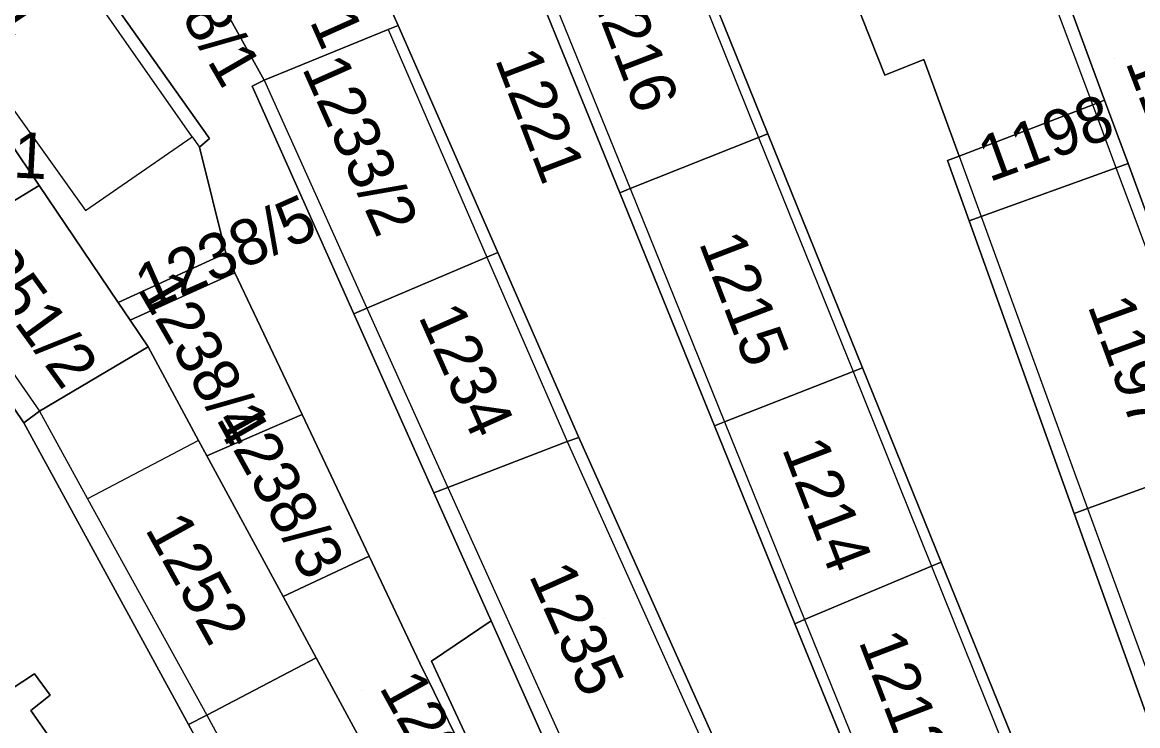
# Model space of a CAD drawing. Extents: x -263943 to -261149, y -1236934 to -1230686.
# Drawn here: x -262965.33 to -262916.7, y -1235470.8 to -1235440.13 of the extents above; entities that cross this region are included whole.
import ezdxf

# ---------------------------------------------------------------- set-up
doc = ezdxf.new("R2010")
doc.units = 0
for name, color, linetype in [('body_kn', 7, 'Continuous'), ('kladpar_druhypozemkov', 7, 'Continuous'), ('kladpar_hranice', 7, 'Continuous'), ('kladpar_parcelnecisla', 7, 'Continuous'), ('kladpar_plochy', 7, 'Continuous'), ('zappar_hrandruhpozemk', 7, 'Continuous')]:
    doc.layers.add(name, color=color, linetype=linetype)

msp = doc.modelspace()

# ---------------------------------------------------------------- linework, layer by layer
at = {"layer": 'body_kn'}
for p, q in [((-262948.94, -1235440.27), (-262948.94, -1235440.27)), ((-262949.37, -1235440.45), (-262949.37, -1235440.45)), ((-262949.37, -1235440.45), (-262949.37, -1235440.45)), ((-262926.02, -1235441.75), (-262926.02, -1235441.75)), ((-262954.79, -1235442.65), (-262954.79, -1235442.65)), ((-262954.79, -1235442.65), (-262954.79, -1235442.65)), ((-262927.72, -1235442.44), (-262927.72, -1235442.44)), ((-262955.3, -1235442.91), (-262955.3, -1235442.91)), ((-262918.14, -1235443.53), (-262918.14, -1235443.53)), ((-262918.66, -1235443.73), (-262918.66, -1235443.73)), ((-262918.66, -1235443.73), (-262918.66, -1235443.73)), ((-262957.92, -1235445.12), (-262957.92, -1235445.12)), ((-262957.92, -1235445.12), (-262957.92, -1235445.12)), ((-262933.23, -1235445.15), (-262933.23, -1235445.15)), ((-262933.23, -1235445.15), (-262933.23, -1235445.15)), ((-262932.82, -1235444.99), (-262932.82, -1235444.99)), ((-262957.6, -1235445.57), (-262957.6, -1235445.57)), ((-262957.16, -1235445.2), (-262957.16, -1235445.2)), ((-262924.48, -1235445.97), (-262924.48, -1235445.97)), ((-262924.48, -1235445.97), (-262924.48, -1235445.97)), ((-262924.99, -1235446.16), (-262924.99, -1235446.16)), ((-262917.64, -1235446.47), (-262917.64, -1235446.47)), ((-262917.64, -1235446.47), (-262917.64, -1235446.47)), ((-262917.12, -1235446.28), (-262917.12, -1235446.28)), ((-262917.12, -1235446.28), (-262917.12, -1235446.28)), ((-262964.59, -1235447.25), (-262964.59, -1235447.25)), ((-262939.28, -1235447.56), (-262939.28, -1235447.56)), ((-262938.83, -1235447.38), (-262938.83, -1235447.38)), ((-262938.83, -1235447.38), (-262938.83, -1235447.38)), ((-262962.58, -1235448.34), (-262962.58, -1235448.34)), ((-262924.05, -1235448.78), (-262924.05, -1235448.78)), ((-262923.52, -1235448.59), (-262923.52, -1235448.59)), ((-262923.52, -1235448.59), (-262923.52, -1235448.59)), ((-262956.46, -1235450.2), (-262956.46, -1235450.2)), ((-262945.07, -1235450.37), (-262945.07, -1235450.37)), ((-262945.07, -1235450.37), (-262945.07, -1235450.37)), ((-262944.6, -1235450.17), (-262944.6, -1235450.17)), ((-262956.06, -1235451.05), (-262956.06, -1235451.05)), ((-262961.15, -1235452.34), (-262961.15, -1235452.34)), ((-262961.15, -1235452.34), (-262961.15, -1235452.34)), ((-262950.87, -1235452.84), (-262950.87, -1235452.84)), ((-262950.87, -1235452.84), (-262950.87, -1235452.84)), ((-262950.3, -1235452.6), (-262950.3, -1235452.6)), ((-262950.3, -1235452.6), (-262950.3, -1235452.6)), ((-262960.63, -1235453.11), (-262960.63, -1235453.11)), ((-262959.84, -1235454.28), (-262959.84, -1235454.28)), ((-262959.84, -1235454.28), (-262959.84, -1235454.28)), ((-262929.11, -1235455.36), (-262929.11, -1235455.36)), ((-262929.11, -1235455.36), (-262929.11, -1235455.36)), ((-262928.69, -1235455.2), (-262928.69, -1235455.2)), ((-262964.58, -1235457.08), (-262964.58, -1235457.08)), ((-262964.58, -1235457.08), (-262964.58, -1235457.08)), ((-262953.13, -1235457.23), (-262953.13, -1235457.23)), ((-262965.26, -1235457.59), (-262965.26, -1235457.59)), ((-262935.15, -1235457.72), (-262935.15, -1235457.72)), ((-262934.71, -1235457.55), (-262934.71, -1235457.55)), ((-262934.71, -1235457.55), (-262934.71, -1235457.55)), ((-262941.07, -1235458.23), (-262941.07, -1235458.23)), ((-262957.64, -1235458.36), (-262957.64, -1235458.36)), ((-262957.64, -1235458.36), (-262957.64, -1235458.36)), ((-262941.58, -1235458.4), (-262941.58, -1235458.4)), ((-262941.58, -1235458.4), (-262941.58, -1235458.4)), ((-262957.28, -1235459.03), (-262957.28, -1235459.03)), ((-262957.28, -1235459.03), (-262957.28, -1235459.03)), ((-262947.38, -1235460.65), (-262947.38, -1235460.65)), ((-262946.77, -1235460.41), (-262946.77, -1235460.41)), ((-262946.77, -1235460.41), (-262946.77, -1235460.41)), ((-262962.48, -1235460.9), (-262962.48, -1235460.9)), ((-262919.47, -1235461.54), (-262919.47, -1235461.54)), ((-262918.88, -1235461.33), (-262918.88, -1235461.33)), ((-262918.88, -1235461.33), (-262918.88, -1235461.33)), ((-262950.21, -1235463.4), (-262950.21, -1235463.4)), ((-262925.69, -1235463.84), (-262925.69, -1235463.84)), ((-262925.69, -1235463.84), (-262925.69, -1235463.84)), ((-262925.26, -1235463.66), (-262925.26, -1235463.66)), ((-262953.95, -1235465.17), (-262953.95, -1235465.17)), ((-262944.89, -1235466.22), (-262944.89, -1235466.22)), ((-262931.64, -1235466.35), (-262931.64, -1235466.35)), ((-262931.22, -1235466.17), (-262931.22, -1235466.17)), ((-262931.22, -1235466.17), (-262931.22, -1235466.17)), ((-262952.51, -1235467.84), (-262952.51, -1235467.84)), ((-262952.51, -1235467.84), (-262952.51, -1235467.84)), ((-262947.49, -1235467.99), (-262947.49, -1235467.99)), ((-262948, -1235468.07), (-262948, -1235468.07)), ((-262964.8, -1235468.53), (-262964.8, -1235468.53)), ((-262964.12, -1235469.46), (-262964.12, -1235469.46)), ((-262964.12, -1235469.46), (-262964.12, -1235469.46)), ((-262964.96, -1235470.14), (-262964.96, -1235470.14)), ((-262957.29, -1235470.34), (-262957.29, -1235470.34)), ((-262957.29, -1235470.34), (-262957.29, -1235470.34)), ((-262958.08, -1235470.75), (-262958.08, -1235470.75))]:
    msp.add_line(p, q, dxfattribs=at)
at = {"layer": 'kladpar_druhypozemkov'}
for p, q in [((-262917.7, -1235441.69), (-262917.7, -1235441.69)), ((-262919.1, -1235444.29), (-262919.1, -1235444.29)), ((-262949.45, -1235445.5), (-262949.45, -1235445.5)), ((-262933.28, -1235451.37), (-262933.28, -1235451.37)), ((-262964.06, -1235452.13), (-262964.06, -1235452.13)), ((-262960.19, -1235452.48), (-262960.19, -1235452.48)), ((-262944.96, -1235454.87), (-262944.96, -1235454.87)), ((-262956.41, -1235455.13), (-262956.41, -1235455.13)), ((-262929.54, -1235459.81), (-262929.54, -1235459.81)), ((-262952.89, -1235461.1), (-262952.89, -1235461.1)), ((-262956.95, -1235463.41), (-262956.95, -1235463.41)), ((-262939.98, -1235466.14), (-262939.98, -1235466.14)), ((-262926.09, -1235468.11), (-262926.09, -1235468.11)), ((-262950.53, -1235469.25), (-262950.53, -1235469.25))]:
    msp.add_line(p, q, dxfattribs=at)
at = {"layer": 'kladpar_hranice'}
for points in [[(-262912.82, -1235480.05), (-262917.9, -1235481.84), (-262918.27, -1235480.92), (-262921.79, -1235472.23), (-262925.26, -1235463.66), (-262928.69, -1235455.2), (-262932.82, -1235444.99), (-262936.94, -1235434.8), (-262938.72, -1235430.4), (-262940.33, -1235426.43), (-262945.29, -1235414.32)], [(-262935.56, -1235417.4), (-262933.57, -1235422.92), (-262931.63, -1235428.28), (-262930.04, -1235432.69), (-262931.31, -1235433.37), (-262927.72, -1235442.44), (-262926.02, -1235441.75), (-262924.48, -1235445.97), (-262924.99, -1235446.16), (-262924.05, -1235448.78), (-262919.47, -1235461.54), (-262916.15, -1235470.77)], [(-262950.87, -1235452.84), (-262947.38, -1235460.65), (-262944.89, -1235466.22), (-262947.49, -1235467.99), (-262942.82, -1235478.02), (-262939.2, -1235485.83), (-262943.02, -1235478.13), (-262948, -1235468.07), (-262950.21, -1235463.4), (-262953.13, -1235457.23), (-262956.06, -1235451.05), (-262956.46, -1235450.2), (-262957.6, -1235445.57), (-262957.16, -1235445.2), (-262970.2, -1235426.82), (-262967.66, -1235425.12), (-262970.93, -1235419.41), (-262967.9, -1235419.14), (-262966.99, -1235420.8), (-262966.7, -1235420.68), (-262960.42, -1235432.49), (-262954.79, -1235442.65), (-262955.3, -1235442.91), (-262950.87, -1235452.84)], [(-262945.14, -1235433.14), (-262943.42, -1235437.37), (-262939.28, -1235447.56), (-262935.15, -1235457.72), (-262931.64, -1235466.35), (-262928.23, -1235474.73), (-262924.43, -1235484.05), (-262928.75, -1235485.16), (-262930, -1235482.84), (-262930.12, -1235482.62), (-262934.09, -1235473.78), (-262941.07, -1235458.23), (-262944.6, -1235450.17), (-262948.94, -1235440.27), (-262953.64, -1235429.76), (-262956.21, -1235422.81), (-262957.75, -1235419.04)], [(-262961.15, -1235452.34), (-262964.59, -1235447.25), (-262968.63, -1235441.27), (-262972.77, -1235435.14), (-262980.05, -1235424.38), (-262979.69, -1235424.12), (-262975.45, -1235430.31), (-262970.57, -1235427.06), (-262970.2, -1235426.82), (-262957.16, -1235445.2), (-262957.6, -1235445.57), (-262956.46, -1235450.2), (-262961.15, -1235452.34)], [(-262954.79, -1235442.65), (-262960.42, -1235432.49), (-262953.64, -1235429.76), (-262948.94, -1235440.27), (-262949.37, -1235440.45), (-262954.79, -1235442.65)], [(-262922.17, -1235432.62), (-262920.07, -1235438.31), (-262918.14, -1235443.53), (-262918.66, -1235443.73), (-262924.48, -1235445.97), (-262926.02, -1235441.75), (-262927.72, -1235442.44), (-262931.31, -1235433.37), (-262930.04, -1235432.69), (-262929.36, -1235432.44), (-262923.65, -1235430.35), (-262923.09, -1235430.14), (-262922.39, -1235432.02), (-262922.17, -1235432.62)], [(-262933.23, -1235445.15), (-262938.83, -1235447.38), (-262939.28, -1235447.56), (-262943.42, -1235437.37), (-262942.96, -1235437.19), (-262937.34, -1235434.96), (-262936.94, -1235434.8), (-262932.82, -1235444.99), (-262933.23, -1235445.15)], [(-262917.12, -1235446.28), (-262918.14, -1235443.53), (-262920.07, -1235438.31), (-262916.94, -1235437.19), (-262912.65, -1235449.02), (-262915.73, -1235450.05), (-262917.12, -1235446.28)], [(-262945.07, -1235450.37), (-262950.3, -1235452.6), (-262950.87, -1235452.84), (-262955.3, -1235442.91), (-262954.79, -1235442.65), (-262949.37, -1235440.45), (-262948.94, -1235440.27), (-262944.6, -1235450.17), (-262945.07, -1235450.37)], [(-262970.03, -1235450.54), (-262973.92, -1235444.81), (-262973.38, -1235444.45), (-262968.63, -1235441.27), (-262964.59, -1235447.25), (-262969.4, -1235450.16), (-262970.03, -1235450.54)], [(-262917.64, -1235446.47), (-262923.52, -1235448.59), (-262924.05, -1235448.78), (-262924.99, -1235446.16), (-262924.48, -1235445.97), (-262918.66, -1235443.73), (-262918.14, -1235443.53), (-262917.12, -1235446.28), (-262917.64, -1235446.47)], [(-262929.11, -1235455.36), (-262934.71, -1235457.55), (-262935.15, -1235457.72), (-262939.28, -1235447.56), (-262938.83, -1235447.38), (-262933.23, -1235445.15), (-262932.82, -1235444.99), (-262928.69, -1235455.2), (-262929.11, -1235455.36)], [(-262914.17, -1235454.27), (-262912.53, -1235458.71), (-262912.43, -1235458.99), (-262912.91, -1235459.16), (-262918.88, -1235461.33), (-262919.47, -1235461.54), (-262924.05, -1235448.78), (-262923.52, -1235448.59), (-262917.64, -1235446.47), (-262917.12, -1235446.28), (-262915.73, -1235450.05), (-262914.17, -1235454.27)], [(-262959.84, -1235454.28), (-262964.58, -1235457.08), (-262965.26, -1235457.59), (-262970.03, -1235450.54), (-262969.4, -1235450.16), (-262964.59, -1235447.25), (-262961.15, -1235452.34), (-262960.63, -1235453.11), (-262959.84, -1235454.28)], [(-262961.15, -1235452.34), (-262956.46, -1235450.2), (-262956.06, -1235451.05), (-262960.63, -1235453.11), (-262961.15, -1235452.34)], [(-262941.58, -1235458.4), (-262946.77, -1235460.41), (-262947.38, -1235460.65), (-262950.87, -1235452.84), (-262950.3, -1235452.6), (-262945.07, -1235450.37), (-262944.6, -1235450.17), (-262941.07, -1235458.23), (-262941.58, -1235458.4)], [(-262970.03, -1235450.54), (-262965.26, -1235457.59), (-262958.08, -1235470.75), (-262953.71, -1235478.75)], [(-262957.64, -1235458.36), (-262959.84, -1235454.28), (-262960.63, -1235453.11), (-262956.06, -1235451.05), (-262953.13, -1235457.23), (-262957.28, -1235459.03), (-262957.64, -1235458.36)], [(-262952.51, -1235467.84), (-262957.29, -1235470.34), (-262958.08, -1235470.75), (-262965.26, -1235457.59), (-262964.58, -1235457.08), (-262959.84, -1235454.28), (-262957.64, -1235458.36), (-262957.28, -1235459.03), (-262953.95, -1235465.17), (-262952.51, -1235467.84)], [(-262925.69, -1235463.84), (-262931.22, -1235466.17), (-262931.64, -1235466.35), (-262935.15, -1235457.72), (-262934.71, -1235457.55), (-262929.11, -1235455.36), (-262928.69, -1235455.2), (-262925.26, -1235463.66), (-262925.69, -1235463.84)], [(-262957.28, -1235459.03), (-262953.13, -1235457.23), (-262950.21, -1235463.4), (-262953.95, -1235465.17), (-262957.28, -1235459.03)], [(-262934.55, -1235473.99), (-262939.61, -1235476.26), (-262940.28, -1235476.56), (-262944.89, -1235466.22), (-262947.38, -1235460.65), (-262946.77, -1235460.41), (-262941.58, -1235458.4), (-262941.07, -1235458.23), (-262934.09, -1235473.78), (-262934.55, -1235473.99)], [(-262909.04, -1235468.16), (-262909.49, -1235468.32), (-262915.52, -1235470.54), (-262916.15, -1235470.77), (-262919.47, -1235461.54), (-262918.88, -1235461.33), (-262912.91, -1235459.16), (-262912.43, -1235458.99), (-262910.53, -1235464.13), (-262909.04, -1235468.16)], [(-262964.12, -1235469.46), (-262964.96, -1235470.14), (-262963.94, -1235471.58), (-262961.38, -1235475.3), (-262964.51, -1235478.19), (-262965.65, -1235476.9), (-262967.6, -1235474.68), (-262971.75, -1235469.98), (-262977.46, -1235463.99), (-262973.06, -1235460.23), (-262967.77, -1235466.75), (-262965.81, -1235469.21), (-262964.8, -1235468.53), (-262964.12, -1235469.46)], [(-262938.93, -1235486.37), (-262941.81, -1235487.65), (-262943.47, -1235484.57), (-262943.96, -1235483.67), (-262946.06, -1235479.78), (-262948.22, -1235475.79), (-262952.51, -1235467.84), (-262953.95, -1235465.17), (-262950.21, -1235463.4), (-262948, -1235468.07), (-262943.02, -1235478.13), (-262939.2, -1235485.83), (-262938.93, -1235486.37)], [(-262922.24, -1235472.4), (-262927.82, -1235474.57), (-262928.23, -1235474.73), (-262931.64, -1235466.35), (-262931.22, -1235466.17), (-262925.69, -1235463.84), (-262925.26, -1235463.66), (-262921.79, -1235472.23), (-262922.24, -1235472.4)], [(-262930, -1235482.84), (-262928.75, -1235485.16), (-262935.79, -1235486.62), (-262938.42, -1235486.37), (-262938.93, -1235486.37), (-262939.2, -1235485.83), (-262942.82, -1235478.02), (-262947.49, -1235467.99), (-262944.89, -1235466.22), (-262940.28, -1235476.56), (-262939.61, -1235476.26), (-262934.55, -1235473.99), (-262934.09, -1235473.78), (-262930.12, -1235482.62), (-262930, -1235482.84)], [(-262953.71, -1235478.75), (-262958.08, -1235470.75), (-262957.29, -1235470.34), (-262952.51, -1235467.84), (-262948.22, -1235475.79), (-262952.91, -1235478.32), (-262953.71, -1235478.75)], [(-262953.71, -1235478.75), (-262949.03, -1235487.32), (-262943.47, -1235484.57), (-262941.81, -1235487.65), (-262950.37, -1235492.58), (-262950.72, -1235491.92), (-262955.72, -1235482.36), (-262955.92, -1235481.99), (-262956.19, -1235481.66), (-262959.1, -1235478.09), (-262961.38, -1235475.3), (-262963.94, -1235471.58), (-262964.96, -1235470.14), (-262964.12, -1235469.46), (-262964.8, -1235468.53), (-262965.81, -1235469.21)]]:
    msp.add_lwpolyline(points, dxfattribs=at)
at = {"layer": 'kladpar_plochy'}
for points in [[(-262912.82, -1235480.05), (-262917.9, -1235481.84), (-262918.27, -1235480.92), (-262921.79, -1235472.23), (-262925.26, -1235463.66), (-262928.69, -1235455.2), (-262932.82, -1235444.99), (-262936.94, -1235434.8), (-262938.72, -1235430.4), (-262940.33, -1235426.43), (-262945.29, -1235414.32)], [(-262951.56, -1235417.04), (-262947.02, -1235429.16), (-262947.36, -1235429.24), (-262945.57, -1235433.31), (-262945.14, -1235433.14), (-262943.42, -1235437.37), (-262939.28, -1235447.56), (-262935.15, -1235457.72), (-262931.64, -1235466.35), (-262928.23, -1235474.73), (-262924.43, -1235484.05), (-262928.75, -1235485.16), (-262930, -1235482.84), (-262930.12, -1235482.62), (-262934.09, -1235473.78), (-262941.07, -1235458.23), (-262944.6, -1235450.17), (-262948.94, -1235440.27), (-262953.64, -1235429.76), (-262956.21, -1235422.81), (-262957.75, -1235419.04)], [(-262935.56, -1235417.4), (-262933.57, -1235422.92), (-262931.63, -1235428.28), (-262930.04, -1235432.69), (-262931.31, -1235433.37), (-262927.72, -1235442.44), (-262926.02, -1235441.75), (-262924.48, -1235445.97), (-262924.99, -1235446.16), (-262924.05, -1235448.78), (-262919.47, -1235461.54), (-262916.15, -1235470.77)], [(-262970.03, -1235450.54), (-262965.26, -1235457.59), (-262958.08, -1235470.75), (-262953.71, -1235478.75), (-262949.03, -1235487.32), (-262943.47, -1235484.57), (-262941.81, -1235487.65), (-262950.37, -1235492.58), (-262950.72, -1235491.92), (-262955.72, -1235482.36), (-262955.92, -1235481.99), (-262956.19, -1235481.66), (-262959.1, -1235478.09), (-262961.38, -1235475.3), (-262963.94, -1235471.58), (-262964.96, -1235470.14), (-262964.12, -1235469.46), (-262964.8, -1235468.53), (-262965.81, -1235469.21)]]:
    msp.add_lwpolyline(points, dxfattribs=at)
for points in [[(-262950.87, -1235452.84), (-262947.38, -1235460.65), (-262944.89, -1235466.22), (-262947.49, -1235467.99), (-262942.82, -1235478.02), (-262939.2, -1235485.83), (-262943.02, -1235478.13), (-262948, -1235468.07), (-262950.21, -1235463.4), (-262953.13, -1235457.23), (-262956.06, -1235451.05), (-262956.46, -1235450.2), (-262957.6, -1235445.57), (-262957.16, -1235445.2), (-262970.2, -1235426.82), (-262967.66, -1235425.12), (-262970.93, -1235419.41), (-262967.9, -1235419.14), (-262966.99, -1235420.8), (-262966.7, -1235420.68), (-262960.42, -1235432.49), (-262954.79, -1235442.65), (-262955.3, -1235442.91)], [(-262961.15, -1235452.34), (-262964.59, -1235447.25), (-262968.63, -1235441.27), (-262972.77, -1235435.14), (-262980.05, -1235424.38), (-262979.69, -1235424.12), (-262975.45, -1235430.31), (-262970.57, -1235427.06), (-262970.2, -1235426.82), (-262957.16, -1235445.2), (-262957.6, -1235445.57), (-262956.46, -1235450.2)], [(-262954.79, -1235442.65), (-262960.42, -1235432.49), (-262953.64, -1235429.76), (-262948.94, -1235440.27), (-262949.37, -1235440.45)], [(-262922.17, -1235432.62), (-262920.07, -1235438.31), (-262918.14, -1235443.53), (-262918.66, -1235443.73), (-262924.48, -1235445.97), (-262926.02, -1235441.75), (-262927.72, -1235442.44), (-262931.31, -1235433.37), (-262930.04, -1235432.69), (-262929.36, -1235432.44), (-262923.65, -1235430.35), (-262923.09, -1235430.14), (-262922.39, -1235432.02)], [(-262933.23, -1235445.15), (-262938.83, -1235447.38), (-262939.28, -1235447.56), (-262943.42, -1235437.37), (-262942.96, -1235437.19), (-262937.34, -1235434.96), (-262936.94, -1235434.8), (-262932.82, -1235444.99)], [(-262917.12, -1235446.28), (-262918.14, -1235443.53), (-262920.07, -1235438.31), (-262916.94, -1235437.19), (-262912.65, -1235449.02), (-262915.73, -1235450.05)], [(-262945.07, -1235450.37), (-262950.3, -1235452.6), (-262950.87, -1235452.84), (-262955.3, -1235442.91), (-262954.79, -1235442.65), (-262949.37, -1235440.45), (-262948.94, -1235440.27), (-262944.6, -1235450.17)], [(-262970.03, -1235450.54), (-262973.92, -1235444.81), (-262973.38, -1235444.45), (-262968.63, -1235441.27), (-262964.59, -1235447.25), (-262969.4, -1235450.16)], [(-262917.64, -1235446.47), (-262923.52, -1235448.59), (-262924.05, -1235448.78), (-262924.99, -1235446.16), (-262924.48, -1235445.97), (-262918.66, -1235443.73), (-262918.14, -1235443.53), (-262917.12, -1235446.28)], [(-262929.11, -1235455.36), (-262934.71, -1235457.55), (-262935.15, -1235457.72), (-262939.28, -1235447.56), (-262938.83, -1235447.38), (-262933.23, -1235445.15), (-262932.82, -1235444.99), (-262928.69, -1235455.2)], [(-262914.17, -1235454.27), (-262912.53, -1235458.71), (-262912.43, -1235458.99), (-262912.91, -1235459.16), (-262918.88, -1235461.33), (-262919.47, -1235461.54), (-262924.05, -1235448.78), (-262923.52, -1235448.59), (-262917.64, -1235446.47), (-262917.12, -1235446.28), (-262915.73, -1235450.05)], [(-262959.84, -1235454.28), (-262964.58, -1235457.08), (-262965.26, -1235457.59), (-262970.03, -1235450.54), (-262969.4, -1235450.16), (-262964.59, -1235447.25), (-262961.15, -1235452.34), (-262960.63, -1235453.11)], [(-262961.15, -1235452.34), (-262956.46, -1235450.2), (-262956.06, -1235451.05), (-262960.63, -1235453.11)], [(-262941.58, -1235458.4), (-262946.77, -1235460.41), (-262947.38, -1235460.65), (-262950.87, -1235452.84), (-262950.3, -1235452.6), (-262945.07, -1235450.37), (-262944.6, -1235450.17), (-262941.07, -1235458.23)], [(-262957.64, -1235458.36), (-262959.84, -1235454.28), (-262960.63, -1235453.11), (-262956.06, -1235451.05), (-262953.13, -1235457.23), (-262957.28, -1235459.03)], [(-262952.51, -1235467.84), (-262957.29, -1235470.34), (-262958.08, -1235470.75), (-262965.26, -1235457.59), (-262964.58, -1235457.08), (-262959.84, -1235454.28), (-262957.64, -1235458.36), (-262957.28, -1235459.03), (-262953.95, -1235465.17)], [(-262925.69, -1235463.84), (-262931.22, -1235466.17), (-262931.64, -1235466.35), (-262935.15, -1235457.72), (-262934.71, -1235457.55), (-262929.11, -1235455.36), (-262928.69, -1235455.2), (-262925.26, -1235463.66)], [(-262957.28, -1235459.03), (-262953.13, -1235457.23), (-262950.21, -1235463.4), (-262953.95, -1235465.17)], [(-262934.55, -1235473.99), (-262939.61, -1235476.26), (-262940.28, -1235476.56), (-262944.89, -1235466.22), (-262947.38, -1235460.65), (-262946.77, -1235460.41), (-262941.58, -1235458.4), (-262941.07, -1235458.23), (-262934.09, -1235473.78)], [(-262909.04, -1235468.16), (-262909.49, -1235468.32), (-262915.52, -1235470.54), (-262916.15, -1235470.77), (-262919.47, -1235461.54), (-262918.88, -1235461.33), (-262912.91, -1235459.16), (-262912.43, -1235458.99), (-262910.53, -1235464.13)], [(-262964.12, -1235469.46), (-262964.96, -1235470.14), (-262963.94, -1235471.58), (-262961.38, -1235475.3), (-262964.51, -1235478.19), (-262965.65, -1235476.9), (-262967.6, -1235474.68), (-262971.75, -1235469.98), (-262977.46, -1235463.99), (-262973.06, -1235460.23), (-262967.77, -1235466.75), (-262965.81, -1235469.21), (-262964.8, -1235468.53)], [(-262938.93, -1235486.37), (-262941.81, -1235487.65), (-262943.47, -1235484.57), (-262943.96, -1235483.67), (-262946.06, -1235479.78), (-262948.22, -1235475.79), (-262952.51, -1235467.84), (-262953.95, -1235465.17), (-262950.21, -1235463.4), (-262948, -1235468.07), (-262943.02, -1235478.13), (-262939.2, -1235485.83)], [(-262922.24, -1235472.4), (-262927.82, -1235474.57), (-262928.23, -1235474.73), (-262931.64, -1235466.35), (-262931.22, -1235466.17), (-262925.69, -1235463.84), (-262925.26, -1235463.66), (-262921.79, -1235472.23)], [(-262930, -1235482.84), (-262928.75, -1235485.16), (-262935.79, -1235486.62), (-262938.42, -1235486.37), (-262938.93, -1235486.37), (-262939.2, -1235485.83), (-262942.82, -1235478.02), (-262947.49, -1235467.99), (-262944.89, -1235466.22), (-262940.28, -1235476.56), (-262939.61, -1235476.26), (-262934.55, -1235473.99), (-262934.09, -1235473.78), (-262930.12, -1235482.62)], [(-262953.71, -1235478.75), (-262958.08, -1235470.75), (-262957.29, -1235470.34), (-262952.51, -1235467.84), (-262948.22, -1235475.79), (-262952.91, -1235478.32)]]:
    msp.add_lwpolyline(points, close=True, dxfattribs=at)
at = {"layer": 'zappar_hrandruhpozemk'}
for p, q in [((-262918.66, -1235443.73), (-262923.65, -1235430.35)), ((-262937.34, -1235434.96), (-262933.23, -1235445.15)), ((-262942.96, -1235437.19), (-262938.83, -1235447.38)), ((-262949.37, -1235440.45), (-262945.07, -1235450.37)), ((-262954.79, -1235442.65), (-262950.3, -1235452.6)), ((-262917.64, -1235446.47), (-262918.66, -1235443.73)), ((-262957.92, -1235445.12), (-262957.6, -1235445.57)), ((-262933.23, -1235445.15), (-262929.11, -1235455.36)), ((-262924.48, -1235445.97), (-262923.52, -1235448.59)), ((-262912.91, -1235459.16), (-262917.64, -1235446.47)), ((-262938.83, -1235447.38), (-262934.71, -1235457.55)), ((-262923.52, -1235448.59), (-262918.88, -1235461.33)), ((-262969.4, -1235450.16), (-262964.58, -1235457.08)), ((-262945.07, -1235450.37), (-262941.58, -1235458.4)), ((-262950.3, -1235452.6), (-262946.77, -1235460.41)), ((-262929.11, -1235455.36), (-262925.69, -1235463.84)), ((-262934.71, -1235457.55), (-262931.22, -1235466.17)), ((-262957.64, -1235458.36), (-262962.48, -1235460.9)), ((-262941.58, -1235458.4), (-262934.55, -1235473.99)), ((-262946.77, -1235460.41), (-262939.61, -1235476.26)), ((-262918.88, -1235461.33), (-262915.52, -1235470.54)), ((-262925.69, -1235463.84), (-262922.24, -1235472.4)), ((-262931.22, -1235466.17), (-262927.82, -1235474.57)), ((-262957.29, -1235470.34), (-262952.91, -1235478.32))]:
    msp.add_line(p, q, dxfattribs=at)
for points in [[(-262975.45, -1235430.31), (-262962.58, -1235448.34), (-262957.92, -1235445.12), (-262970.57, -1235427.06)], [(-262964.58, -1235457.08), (-262962.48, -1235460.9), (-262957.29, -1235470.34)]]:
    msp.add_lwpolyline(points, dxfattribs=at)

# ---------------------------------------------------------------- texts
at = {"layer": 'kladpar_parcelnecisla'}
for s, rotation, p in [('1239/1', 304, (-262970.299, -1235434.121)), ('1233/1', 294, (-262955.542, -1235433.958)), ('1238/1', 300, (-262960.642, -1235436.018)), ('1216', 291, (-262940.656, -1235438.659)), ('1233/2', 294, (-262953.153, -1235442.125)), ('1221', 291, (-262944.737, -1235441.738)), ('1193/5', 291, (-262917.245, -1235441.868)), ('1198', 20, (-262923.173, -1235447.111)), ('1251/1', 357, (-262972.441, -1235446.542)), ('1238/5', 24, (-262959.812, -1235452.722)), ('1251/2', 306, (-262968.343, -1235449.612)), ('1215', 291, (-262935.845, -1235449.737)), ('1238/4', 300, (-262960.337, -1235451.733)), ('1197', 290, (-262918.897, -1235452.484)), ('1234', 294, (-262948.079, -1235452.947)), ('1238/3', 299, (-262956.904, -1235457.409)), ('1214', 291, (-262932.226, -1235458.709)), ('1252', 299, (-262960.005, -1235462.223)), ('1235', 294, (-262943.261, -1235464.237)), ('1213', 291, (-262928.882, -1235467.113)), ('1238/2', 299, (-262949.796, -1235469.122))]:
    msp.add_text(s, height=2, rotation=rotation, dxfattribs=at).set_placement(p)

doc.saveas('drawing.dxf')
